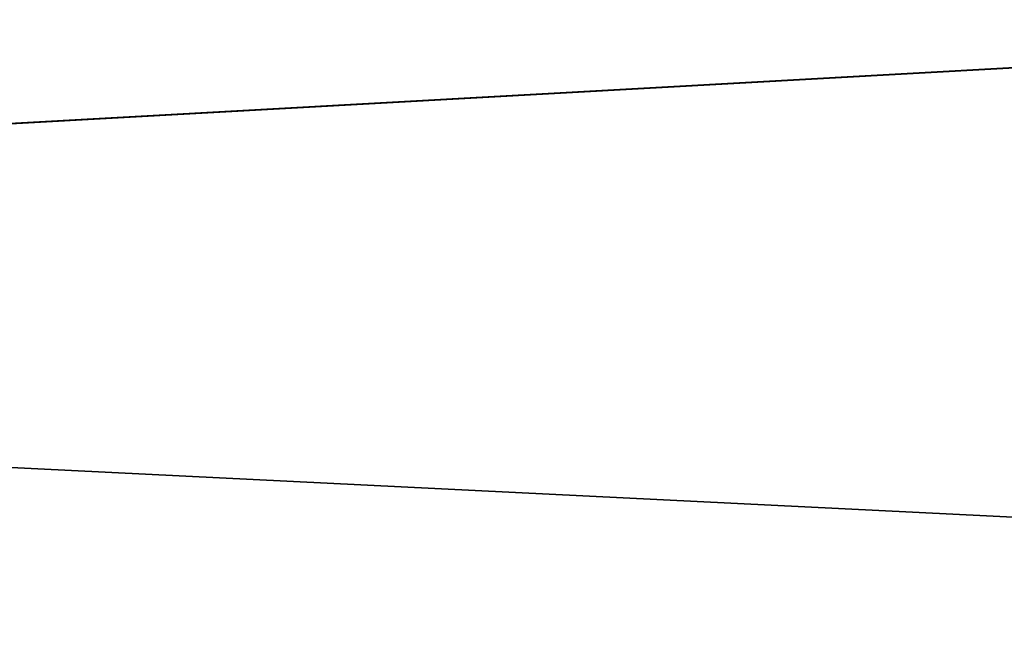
# Model space of a CAD drawing. Header units: millimetres. Extents: x -522 to 188, y -54 to 63.
# Tile 633 of 656: x -3.7782 to -3.7289, y -36.7694 to -36.7387. Entities that reach past the tile are written whole.
import ezdxf

# ---------------------------------------------------------------- set-up
doc = ezdxf.new("R2010")
doc.units = ezdxf.units.MM
doc.header["$LTSCALE"] = 65.185185
for name, color, linetype in [('1', 7, 'CONTINUOUS'), ('2', 7, 'CONTINUOUS'), ('8', 7, 'CONTINUOUS'), ('9', 7, 'CONTINUOUS')]:
    doc.layers.add(name, color=color, linetype=linetype)

msp = doc.modelspace()

# ---------------------------------------------------------------- linework, layer by layer
at = {"layer": '1', "color": 7, "linetype": 'CONTINUOUS'}
for points in [[(-4.178775, -36.8, -12.310068), (-3.364648, 23, -12.557036), (-3.364709, -36.8, -12.557017), (-4.178775, -36.8, -12.310068)], [(-4.178713, 23, -12.310092), (-3.364648, 23, -12.557036), (-4.178775, -36.8, -12.310068), (-4.178713, 23, -12.310092)]]:
    msp.add_3dface(points, dxfattribs=at)
at = {"layer": '2', "color": 7, "linetype": 'CONTINUOUS'}
for points in [[(-3.364709, -36.8, 12.557017), (-4.178713, 23, 12.310092), (-4.178775, -36.8, 12.310068), (-3.364709, -36.8, 12.557017)], [(-3.364648, 23, 12.557036), (-4.178713, 23, 12.310092), (-3.364709, -36.8, 12.557017), (-3.364648, 23, 12.557036)]]:
    msp.add_3dface(points, dxfattribs=at)
at = {"layer": '8', "color": 3, "linetype": 'CONTINUOUS'}
for points in [[(-3.617747, -36.734931, -10.657538), (-4.262876, -36.770913, -10.291494), (-4.307037, -36.734931, -10.398108), (-3.617747, -36.734931, -10.657538)], [(-3.580653, -36.770913, -10.548265), (-4.262876, -36.770913, -10.291494), (-3.617747, -36.734931, -10.657538), (-3.580653, -36.770913, -10.548265)]]:
    msp.add_3dface(points, dxfattribs=at)
at = {"layer": '9', "color": 3, "linetype": 'CONTINUOUS'}
for points in [[(-4.262876, -36.770913, 10.291494), (-3.580653, -36.770913, 10.548265), (-4.307037, -36.734931, 10.398108), (-4.262876, -36.770913, 10.291494)], [(-4.307037, -36.734931, 10.398108), (-3.580653, -36.770913, 10.548265), (-3.617747, -36.734931, 10.657538), (-4.307037, -36.734931, 10.398108)]]:
    msp.add_3dface(points, dxfattribs=at)

doc.saveas('drawing.dxf')
